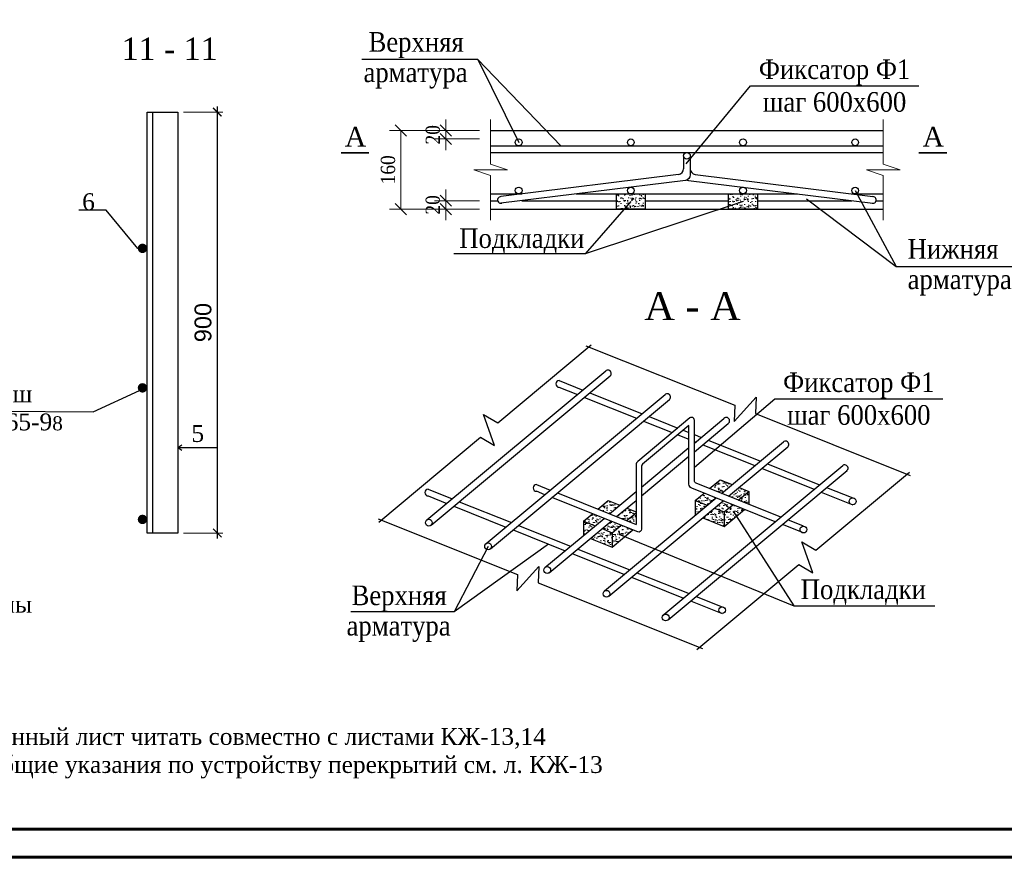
# Model space of a CAD drawing. Header units: millimetres. Extents: x 2063114 to 14983986, y -126020516 to 213791.
# Tile 480 of 656: x 2342634 to 2360191, y -719691 to -704758. Entities that reach past the tile are written whole.
import ezdxf

# ---------------------------------------------------------------- set-up
doc = ezdxf.new("R2010")
doc.units = ezdxf.units.MM
doc.layers.get('Defpoints').update_dxf_attribs({"color": 6, "lineweight": 35})
doc.layers.add('_print', color=6, linetype='Continuous', lineweight=60, plot=False)
doc.layers.add('line', color=7, linetype='Continuous')
for name, color, linetype, lineweight in [('tugri', 7, 'Continuous', 25), ('план', 7, 'Continuous', 20), ('Текст', 7, 'Continuous', 15), ('Фундаменты', 252, 'Continuous', 25)]:
    doc.layers.add(name, color=color, linetype=linetype, lineweight=lineweight)
doc.styles.add('seviyorum', font='times.ttf')
doc.styles.get("Standard").update_dxf_attribs({"font": 'arial.ttf'})
doc.styles.add('TIMES', font='times.ttf')
doc.styles.add('TIMES NEW', font='times.ttf', dxfattribs={"height": 200})
doc.styles.add('Times New Roman', font='times.ttf')
doc.dimstyles.new('100$0', dxfattribs={"dimtxt": 300, "dimasz": 200, "dimexe": 200, "dimexo": 200, "dimgap": 100, "dimtad": 1, "dimtxsty": 'seviyorum', "dimblk": 'OBLIQUE', "dimcen": -200, "dimclrd": 256, "dimclre": 256, "dimclrt": 256, "dimadec": 0, "dimazin": 0, "dimtfac": 1, "dimtmove": 0, "dimatfit": 1, "dimldrblk": 'OPEN90', "dimfxl": 1, "dimlwd": -1, "dimlwe": -1, "dimarcsym": 0})
doc.dimstyles.new('Timur 25', dxfattribs={"dimtxt": 150, "dimasz": 150, "dimexe": 100, "dimexo": 100, "dimgap": 100, "dimtad": 1, "dimdec": 0, "dimlfac": 0.25, "dimtxsty": 'Standard', "dimblk": 'ARCHTICK', "dimcen": 250, "dimdle": 100, "dimadec": 0, "dimazin": 0, "dimtfac": 1, "dimtdec": 0, "dimtmove": 0, "dimatfit": 3, "dimfxl": 1, "dimlwe": 15, "dimarcsym": 0})
pattern_1 = [(37.5, (1913121.03, -704404.895), (-3.200063, 97.882647), [0, -77.216, 0, -86.36, 0, -82.55]), (7.5, (1913121.03, -704404.9), (89.904657, 143.36502), [0, -41.656, 0, -69.596, 0, -26.67]), (327.5, (1913058.544, -704404.895), (158.198474, 0.287437), [0, -25.4, 0, -91.44, 0, -119.38]), (317.5, (1913058.54, -704404.9), (152.71129, 44.585865), [0, -12.7, 0, -59.944, 0, -68.58])]

# ---------------------------------------------------------------- blocks, each defined once
blk = doc.blocks.new('_Oblique')
at = {"color": 0, "linetype": 'ByBlock', "lineweight": -2}
blk.add_line((-0.5, -0.5), (0.5, 0.5), dxfattribs=at)
blk = doc.blocks.new('*D1445')
at = {"layer": 'Defpoints', "color": 0, "linetype": 'Continuous', "lineweight": 30, "transparency": 16777216}
for p in [(2351031, -706735), (2350231, -706885), (2351031, -706885)]:
    blk.add_point(p, dxfattribs=at)
at = {"layer": 'план', "linetype": 'Continuous', "transparency": 16777216}
for p, q in [((2350231, -706735), (2350231, -706535)), ((2350831, -706735), (2350031, -706735)), ((2350231, -706735), (2350231, -706885)), ((2350831, -706885), (2350031, -706885)), ((2350231, -706885), (2350231, -707085))]:
    blk.add_line(p, q, dxfattribs=at)
at = {"layer": 'план', "linetype": 'Continuous', "transparency": 16777216, "xscale": 200, "yscale": 200, "zscale": 200}
for p, rotation in [((2350231, -706735), 270), ((2350231, -706885), 90)]:
    blk.add_blockref('_Oblique', p, dxfattribs=dict(at, rotation=rotation))
at = {"layer": 'план', "linetype": 'Continuous', "lineweight": 30, "transparency": 16777216, "insert": (2350002, -706810), "char_height": 200, "attachment_point": 5, "rotation": 90, "style": 'TIMES NEW'}
blk.add_mtext('{\\H1.27273x;\\W0.9;20}', dxfattribs=at)
blk = doc.blocks.new('_Open90')
at = {"color": 0, "linetype": 'ByBlock', "lineweight": -2}
for p, q in [((0, 0), (-1, 0)), ((-0.5, 0.5), (0, 0)), ((0, 0), (-0.5, -0.5))]:
    blk.add_line(p, q, dxfattribs=at)
blk = doc.blocks.new('*D1382')
at = {"layer": 'Defpoints', "color": 0, "linetype": 'Continuous', "lineweight": 30, "transparency": 16777216}
for p in [(2350231, -707985), (2351031, -707985), (2351031, -708135)]:
    blk.add_point(p, dxfattribs=at)
at = {"layer": 'план', "linetype": 'Continuous', "transparency": 16777216}
for p, q in [((2350231, -707985), (2350231, -707785)), ((2350831, -707985), (2350031, -707985)), ((2350231, -708135), (2350231, -707985)), ((2350831, -708135), (2350031, -708135)), ((2350231, -708135), (2350231, -708335))]:
    blk.add_line(p, q, dxfattribs=at)
at = {"layer": 'план', "linetype": 'Continuous', "transparency": 16777216, "xscale": 200, "yscale": 200, "zscale": 200}
for p, rotation in [((2350231, -707985), 270), ((2350231, -708135), 90)]:
    blk.add_blockref('_Oblique', p, dxfattribs=dict(at, rotation=rotation))
at = {"layer": 'план', "linetype": 'Continuous', "lineweight": 30, "transparency": 16777216, "insert": (2350002, -708060), "char_height": 200, "attachment_point": 5, "rotation": 90, "style": 'TIMES NEW'}
blk.add_mtext('{\\H1.27273x;\\W0.9;20}', dxfattribs=at)
blk = doc.blocks.new('*D1383')
at = {"layer": 'Defpoints', "color": 0, "linetype": 'Continuous', "lineweight": 30, "transparency": 16777216}
for p in [(2349431, -706735), (2350231, -706735), (2350231, -708135)]:
    blk.add_point(p, dxfattribs=at)
at = {"layer": 'план', "linetype": 'Continuous', "transparency": 16777216}
for p, q in [((2350031, -706735), (2349231, -706735)), ((2349431, -708135), (2349431, -706735)), ((2350031, -708135), (2349231, -708135))]:
    blk.add_line(p, q, dxfattribs=at)
at = {"layer": 'план', "linetype": 'Continuous', "transparency": 16777216, "xscale": 200, "yscale": 200, "zscale": 200}
for p, rotation in [((2349431, -706735), 90), ((2349431, -708135), 270)]:
    blk.add_blockref('_Oblique', p, dxfattribs=dict(at, rotation=rotation))
at = {"layer": 'план', "linetype": 'Continuous', "lineweight": 30, "transparency": 16777216, "insert": (2349202, -707435), "char_height": 200, "attachment_point": 5, "rotation": 90, "style": 'TIMES NEW'}
blk.add_mtext('{\\H1.27273x;\\W0.9;160}', dxfattribs=at)
blk = doc.blocks.new('_ArchTick')
at = {"color": 0, "linetype": 'ByBlock', "const_width": 0.15}
blk.add_lwpolyline([(-0.5, -0.5), (0.5, 0.5)], dxfattribs=at)
blk = doc.blocks.new('*D1452')
at = {"color": 0, "lineweight": 15, "transparency": 16777216}
for p, q in [((2345556, -706406), (2346257, -706406)), ((2345556, -713910), (2346257, -713910))]:
    blk.add_line(p, q, dxfattribs=at)
at = {"color": 0, "lineweight": -2, "transparency": 16777216}
blk.add_line((2346157, -706306), (2346157, -714010), dxfattribs=at)
at = {"layer": 'Defpoints', "color": 0, "lineweight": 30, "transparency": 16777216}
for p in [(2345456, -706406), (2345456, -713910), (2346157, -713910)]:
    blk.add_point(p, dxfattribs=at)
at = {"color": 0, "lineweight": -2, "transparency": 16777216, "xscale": 150, "yscale": 150, "zscale": 150}
for p, rotation in [((2346157, -706406), 90), ((2346157, -713910), 270)]:
    blk.add_blockref('_ArchTick', p, dxfattribs=dict(at, rotation=rotation))
at = {"color": 0, "lineweight": 25, "transparency": 16777216, "insert": (2345904, -710158), "char_height": 150, "attachment_point": 5, "rotation": 90}
blk.add_mtext('{\\H2x;900}', dxfattribs=at)
blk = doc.blocks.new('*U1590')
at = {"color": 0, "ltscale": 25}
blk.add_lwpolyline([(-59400, 42000), (0, 42000), (0, 0), (-59400, 0)], close=True, dxfattribs=at)
at = {"color": 0, "lineweight": 60, "ltscale": 25}
blk.add_lwpolyline([(-57400, 41500), (-500, 41500), (-500, 500), (-57400, 500)], close=True, dxfattribs=at)

msp = doc.modelspace()

# ---------------------------------------------------------------- hatches: boundary and pattern name
at = {"lineweight": 20}
h = msp.add_hatch(dxfattribs=at)
h.set_pattern_fill('AR-SAND', scale=2, style=0)
h.set_pattern_definition([(37.5, (1910347.78, -690162.95), (-3.200063, 97.882647), [0, -77.216, 0, -86.36, 0, -82.55]), (7.5, (1910347.78, -690162.95), (89.904657, 143.36502), [0, -41.656, 0, -69.596, 0, -26.67]), (327.5, (1910285.29, -690162.95), (158.198474, 0.287437), [0, -25.4, 0, -91.44, 0, -119.38]), (317.5, (1910285.3, -690162.95), (152.71129, 44.585865), [0, -12.7, 0, -59.944, 0, -68.58])])
h.paths.add_polyline_path([(2353274.58107, -707865.18402), (2353274.58107, -708135.18402), (2353788.09523, -708135.18402), (2353788.09523, -707865.18402)])
h.paths.add_polyline_path([(2355788.09523, -707865.18402), (2355274.58107, -707865.18402), (2355274.58107, -708135.18402), (2355788.09523, -708135.18402)])
at = {"lineweight": 30, "ltscale": 0.6}
h = msp.add_hatch(color=0, dxfattribs=at)
h.dxf.hatch_style = 1
h.paths.add_polyline_path([(2344739.20014, -708835.25134, 0.3766536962), (2344812.97526, -708919.29246), (2344834.93578, -708919.29246, 0.3766536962), (2344908.71091, -708835.25134, 1)])
at = {"ltscale": 0.6}
h = msp.add_hatch(color=0, dxfattribs=at)
h.dxf.hatch_style = 1
h.paths.add_polyline_path([(2344739.20014, -711321.97073, 0.3766536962), (2344812.97526, -711406.01185), (2344834.93578, -711406.01185, 0.3766536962), (2344908.71091, -711321.97073, 1)])
at = {"lineweight": 20}
h = msp.add_hatch(dxfattribs=at)
h.set_pattern_fill('AR-SAND', scale=2, style=0)
h.set_pattern_definition(pattern_1)
h.paths.add_polyline_path([(2355462.71913, -713098.32564), (2355274.75838, -713254.95959), (2355447.14242, -713323.91321), (2355635.10317, -713167.27925)])
h.paths.add_polyline_path([(2355635.10317, -713167.27925), (2355447.14242, -713323.91321), (2355635.10317, -713399.09751)])
h.paths.add_polyline_path([(2355349.84513, -713404.99429), (2355193.75573, -713535.0688), (2355193.75573, -713792.06648), (2355558.22163, -713488.34489)])
h.paths.add_polyline_path([(2354812.99518, -713639.76226), (2355193.75573, -713792.06648), (2355193.75573, -713535.0688), (2355021.37168, -713466.11518)])
h.paths.add_polyline_path([(2355177.46108, -713336.04068), (2355021.37168, -713466.11518), (2355193.75573, -713535.0688), (2355349.84513, -713404.99429)])
h.paths.add_polyline_path([(2354680.24157, -713329.66313), (2354680.24157, -713586.66082), (2354686.71041, -713589.24835), (2354895.08691, -713415.60127)])
h.paths.add_polyline_path([(2354836.33097, -713199.58863), (2354680.24157, -713329.66313), (2354895.08691, -713415.60127), (2355051.17631, -713285.52677)])
h.paths.add_polyline_path([(2355148.47361, -713204.44569), (2355336.43436, -713047.81173), (2355121.58902, -712961.87359), (2354933.62827, -713118.50755)])
h = msp.add_hatch(dxfattribs=at)
h.set_pattern_fill('AR-SAND', scale=2, style=0)
h.set_pattern_definition(pattern_1)
h.paths.add_polyline_path([(2352942.31726, -713484.20335), (2353150.69376, -713567.55395), (2353335.04523, -713413.92773), (2353126.66873, -713330.57713)])
h.paths.add_polyline_path([(2352893.69778, -713781.71727), (2353053.39646, -713648.63503), (2352845.01997, -713565.28443), (2352685.32128, -713698.36667)])
h.paths.add_polyline_path([(2352893.69778, -713781.71727), (2352685.32128, -713698.36667), (2352685.32128, -713955.36435)])
h.paths.add_polyline_path([(2353019.98255, -713832.23117), (2352811.60605, -714005.87826), (2353198.83544, -714160.77001), (2353198.83544, -713903.77233)])
h.paths.add_polyline_path([(2353198.83544, -713903.77233), (2353198.83544, -714160.77001), (2353566.91062, -713854.04069), (2353358.53412, -713770.69009)])
h.paths.add_polyline_path([(2353358.53412, -713770.69009), (2353179.68123, -713699.14894), (2353019.98255, -713832.23117), (2353198.83544, -713903.77233)])
h.paths.add_polyline_path([(2353625.26281, -713548.41618), (2353455.83142, -713689.60901), (2353625.26281, -713757.38157)])
h.paths.add_polyline_path([(2353625.26281, -713548.41618), (2353625.26281, -713530.01476), (2353461.33, -713464.44163), (2353276.97853, -713618.06786), (2353455.83142, -713689.60901)])
at = {"ltscale": 0.6}
h = msp.add_hatch(color=0, dxfattribs=at)
h.dxf.hatch_style = 1
h.paths.add_polyline_path([(2344739.20014, -713667.76581, 0.3766536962), (2344812.97526, -713751.80693), (2344834.93578, -713751.80693, 0.3766536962), (2344908.71091, -713667.76581, 1)])

# ---------------------------------------------------------------- linework, layer by layer
at = {"color": 0, "lineweight": 30, "ltscale": 0.6}
msp.add_line((2345001.89742, -706406.21531), (2345001.89742, -713910.371), dxfattribs=at)
msp.add_line((2345001.89742, -706406.21531), (2345001.89742, -713910.371), dxfattribs=at)
at = {"color": 7, "lineweight": 30}
msp.add_line((2351031.33815, -706735.18402), (2358031.33815, -706735.18402), dxfattribs=at)
at = {"color": 102, "lineweight": 30}
for p, q in [((2354471.33815, -707185.18402), (2354471.33815, -707419.30984)), ((2354591.33815, -707185.18402), (2354591.33815, -707419.30984)), ((2354383.6472, -707518.54939), (2351215.33619, -707911.5269)), ((2354679.02909, -707518.54939), (2357847.3401, -707911.5269))]:
    msp.add_line(p, q, dxfattribs=at)
at = {"color": 0, "ltscale": 0.6}
for p, q in [((2344177.76459, -708156.66922), (2343687.38739, -708156.66922)), ((2344741.80809, -708837.63962), (2344177.76459, -708156.66922)), ((2343944.34047, -711750.43175), (2344768.91837, -711370.05521)), ((2340887.36867, -711729.89402), (2343944.34047, -711750.43175)), ((2345456.0417, -712383.1089), (2345524.00257, -712335.70046)), ((2345456.0417, -712383.1089), (2345524.00257, -712430.51735))]:
    msp.add_line(p, q, dxfattribs=at)
at = {"lineweight": 25}
msp.add_line((2345456.0417, -712383.1089), (2346152.90714, -712383.1089), dxfattribs=at)
at = {"color": 7, "linetype": 'ByBlock', "lineweight": 25}
for points in [[(2352283.6182, -707005.18402), (2350800.53817, -705470.97153), (2348733.12615, -705470.97153)], [(2354518.74808, -707329.48146), (2355664.03252, -705935.18402), (2358664.03252, -705935.18402)], [(2355531.33815, -708000.18402), (2352718.09523, -708935.18402), (2350376.33849, -708935.18402)], [(2353531.33815, -708000.18402), (2352718.09523, -708935.18402), (2350918.09523, -708935.18402)], [(2356663.05748, -707953.91446), (2358262.13813, -709161.40443), (2360329.55014, -709161.40443)], [(2354664.90081, -712735.66756), (2356096.5346, -711516.1114), (2359096.5346, -711516.1114)], [(2355355.13962, -713517.89554), (2356436.27937, -715205.23406), (2358953.47017, -715205.23406)], [(2353315.73635, -713931.33216), (2356436.27937, -715205.23406), (2358953.47017, -715205.23406)], [(2350985.98529, -714147.645), (2350380.40312, -715317.88609), (2348536.35335, -715317.88609)], [(2352061.19594, -714106.24581), (2350380.40312, -715317.88609), (2349280.40312, -715317.88609)]]:
    msp.add_lwpolyline(points, dxfattribs=at)
at = {"color": 0, "lineweight": 30, "ltscale": 0.6}
msp.add_lwpolyline([(2344908.71091, -706406.21531), (2345456.0417, -706406.21531), (2345456.0417, -713910.371), (2344908.71091, -713910.371)], close=True, dxfattribs=at)
msp.add_lwpolyline([(2344908.71091, -706406.21531), (2345456.0417, -706406.21531), (2345456.0417, -713910.371), (2344908.71091, -713910.371)], close=True, dxfattribs=at)
at = {"color": 7, "linetype": 'Continuous', "lineweight": 20}
for points in [[(2351031.33815, -708335.18402), (2351031.33815, -707535.18402), (2350731.33815, -707435.18402), (2351331.33815, -707435.18402), (2351031.33815, -707335.18402), (2351031.33815, -706535.18402)], [(2358031.33815, -708335.18402), (2358031.33815, -707535.18402), (2357731.33815, -707435.18402), (2358331.33815, -707435.18402), (2358031.33815, -707335.18402), (2358031.33815, -706535.18402)]]:
    msp.add_lwpolyline(points, dxfattribs=at)
at = {"color": 102, "lineweight": 30}
for points in [[(2354591.33815, -707185.18402), (2354591.33815, -707525.34533, -0.378514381), (2354503.6472, -707624.58488), (2351215.33619, -708031.5269)], [(2354531.33815, -707616.99685, 0.0721531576), (2354559.02909, -707624.58488), (2357847.3401, -708031.5269)], [(2356203.91276, -713626.62135), (2354696.33128, -713023.58876, -0.3066784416), (2354664.90081, -712977.16492), (2354664.90081, -711897.76865, 0.635878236), (2354582.89159, -711859.35759), (2353654.04806, -712633.39386, 0.2225848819), (2353625.26281, -712694.85157), (2353625.26281, -713757.38157)], [(2354567.60352, -711992.09765), (2353740.55089, -712681.30817, 0.2225848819), (2353722.56011, -712719.71924), (2353722.56011, -713842.44884, -0.5305984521), (2353653.99058, -713888.87268), (2352124.24208, -713276.97328)], [(2356106.61546, -713707.70243), (2354617.89226, -713112.21315, -0.3066784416), (2354567.60352, -713037.93501), (2354567.60352, -711992.09765)]]:
    msp.add_lwpolyline(points, format="xyb", dxfattribs=at)
for points in [[(2354471.33815, -707185.18402), (2354471.33815, -707419.30984)], [(2351848.33122, -713046.60894), (2352095.25462, -713145.37829)], [(2351997.95732, -713226.45937), (2351848.33122, -713166.60894)], [(2352221.53938, -713195.8922), (2353625.26281, -713757.38157)], [(2356608.74053, -713908.55246), (2356232.90023, -713758.21633)], [(2356608.74053, -713788.55246), (2356330.19752, -713677.13525)]]:
    msp.add_lwpolyline(points, dxfattribs=at)
at = {"color": 7, "lineweight": 30}
for points in [[(2353274.58107, -707865.18402), (2353788.09523, -707865.18402), (2353788.09523, -708135.18402), (2353274.58107, -708135.18402)], [(2355274.58107, -707865.18402), (2355788.09523, -707865.18402), (2355788.09523, -708135.18402), (2355274.58107, -708135.18402)]]:
    msp.add_lwpolyline(points, close=True, dxfattribs=at)
for points in [[(2351031.33815, -708135.18402), (2358031.33815, -708135.18402)], [(2354933.62827, -713118.50755), (2355121.58902, -712961.87359)], [(2355121.58902, -712961.87359), (2355336.43436, -713047.81173)], [(2355462.71913, -713098.32564), (2355635.10317, -713167.27925)], [(2354680.24157, -713329.66313), (2354836.33097, -713199.58863)], [(2355447.14242, -713323.91321), (2355635.10317, -713167.27925)], [(2355635.10317, -713167.27925), (2355635.10317, -713399.09751)], [(2352942.31726, -713484.20335), (2353126.66873, -713330.57713)], [(2353126.66873, -713330.57713), (2353335.04523, -713413.92773)], [(2353461.33, -713464.44163), (2353625.26281, -713530.01476)], [(2354680.24157, -713329.66313), (2354680.24157, -713586.66082)], [(2354680.24157, -713329.66313), (2354895.08691, -713415.60127)], [(2355021.37168, -713466.11518), (2355193.75573, -713535.0688)], [(2355193.75573, -713535.0688), (2355349.84513, -713404.99429)], [(2355193.75573, -713792.06648), (2355558.22163, -713488.34489)], [(2352685.32128, -713698.36667), (2352845.01997, -713565.28443)], [(2353455.83142, -713689.60901), (2353625.26281, -713548.41618)], [(2354680.24157, -713586.66082), (2354686.71041, -713589.24835)], [(2354812.99518, -713639.76226), (2355193.75573, -713792.06648)], [(2355193.75573, -713535.0688), (2355193.75573, -713792.06648)], [(2352685.32128, -713698.36667), (2352685.32128, -713955.36435)], [(2352685.32128, -713698.36667), (2352893.69778, -713781.71727)], [(2353019.98255, -713832.23117), (2353198.83544, -713903.77233)], [(2353198.83544, -713903.77233), (2353358.53412, -713770.69009)], [(2352811.60605, -714005.87826), (2353198.83544, -714160.77001)], [(2353198.83544, -714160.77001), (2353566.91062, -713854.04069)], [(2353198.83544, -713903.77233), (2353198.83544, -714160.77001)]]:
    msp.add_lwpolyline(points, dxfattribs=at)
at = {"color": 7, "linetype": 'Continuous'}
for points in [[(2349035.75819, -713714.93984), (2350850.10054, -712202.98787), (2351102.81189, -712350.0365), (2350904.67771, -711799.86549), (2351157.38905, -711946.91411), (2352826.82083, -710555.72097)], [(2352730.38537, -710570.99843), (2355384.04271, -711632.46137), (2355374.85163, -711924.69731), (2355764.62447, -711488.7817), (2355755.43339, -711781.01764), (2358510.89833, -712883.20361)], [(2354710.72722, -715984.92745), (2356525.06958, -714472.97549), (2356777.78092, -714620.02411), (2356579.64674, -714069.85311), (2356832.35809, -714216.90173), (2358501.78987, -712825.70858)], [(2349026.64973, -713657.4448), (2351509.1874, -714650.45987), (2351499.99632, -714942.69582), (2351889.76916, -714506.7802), (2351880.57808, -714799.01614), (2354807.16268, -715969.64998)]]:
    msp.add_lwpolyline(points, dxfattribs=at)
at = {"color": 102, "lineweight": 30}
for centre in [(2354531.33815, -707185.18402), (2356608.74053, -713848.55246)]:
    msp.add_circle(centre, 60, dxfattribs=at)
for centre, radius, start, end in [((2354371.33815, -707419.30984), 100, 277.070499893, 0), ((2354691.33815, -707419.30984), 100, 180, 262.929500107), ((2351215.33619, -707971.5269), 60, 90, 284.10943998), ((2357847.3401, -707971.5269), 60, 255.89056002, 90), ((2351848.33122, -713106.60894), 60, 90, 270)]:
    msp.add_arc(centre, radius, start, end, dxfattribs=at)
at = {"layer": '_print', "ltscale": 100}
msp.add_lwpolyline([(2379792.08613, -719691.31434), (2320392.08613, -719691.31434), (2320392.08613, -677691.31434), (2379792.08613, -677691.31434)], close=True, dxfattribs=at)
at = {"layer": 'Текст', "color": 7, "lineweight": 30, "const_width": 25}
for points in [[(2348363.97675, -707132.53155), (2348863.97675, -707132.53155)], [(2358666.05441, -707132.53155), (2359166.05441, -707132.53155)]]:
    msp.add_lwpolyline(points, dxfattribs=at)
at = {"layer": 'Текст', "color": 30, "lineweight": 30}
for points in [[(2351031.33815, -707005.18402), (2358031.33815, -707005.18402)], [(2351031.33815, -707125.18402), (2358031.33815, -707125.18402)], [(2351031.33815, -707865.18402), (2351588.9674, -707865.18402)], [(2352559.47638, -707865.18402), (2356503.19991, -707865.18402)], [(2357473.70889, -707865.18402), (2358031.33815, -707865.18402)], [(2351031.33815, -707985.18402), (2351156.91117, -707985.18402)], [(2351589.81167, -707985.18402), (2353274.58107, -707985.18402)], [(2353788.09523, -707985.18402), (2355274.58107, -707985.18402)], [(2355788.09523, -707985.18402), (2357472.86462, -707985.18402)], [(2357905.76512, -707985.18402), (2358031.33815, -707985.18402)], [(2349895.75753, -713676.58425), (2353087.78591, -711016.5606)], [(2349972.35648, -713768.503), (2353164.38486, -711108.47935)], [(2352252.87764, -711191.71631), (2352674.9867, -711360.55994)], [(2352245.90788, -711308.92841), (2352577.68941, -711441.64102)], [(2350951.19667, -714098.75991), (2354143.22505, -711438.73626)], [(2351027.79563, -714190.67866), (2354219.82401, -711530.65501)], [(2352703.97417, -711492.15493), (2353633.12855, -711863.81668)], [(2352801.27147, -711411.07385), (2353730.42585, -711782.7356)], [(2353856.71062, -711833.2495), (2354368.54215, -712037.98212)], [(2354664.90081, -712305.71474), (2355191.64248, -711866.76335)], [(2353759.41332, -711914.33059), (2354271.24486, -712119.0632)], [(2354465.83945, -712076.90104), (2354567.60352, -712117.60667)], [(2354664.90081, -712461.46595), (2355268.24143, -711958.6821)], [(2354368.54215, -712157.98212), (2354567.60352, -712237.60667)], [(2354664.90081, -712156.52558), (2354785.865, -712204.91126)], [(2354912.14976, -712255.42516), (2355841.30414, -712627.08691)], [(2353722.56011, -713090.99866), (2354567.60352, -712386.79582)], [(2354814.85246, -712336.50624), (2355744.00684, -712708.168)], [(2355148.47361, -713204.44569), (2356254.10334, -712283.08758)], [(2355274.75838, -713254.95959), (2356330.7023, -712375.00633)], [(2353722.56011, -713246.74987), (2354567.60352, -712542.54703)], [(2354117.51411, -715365.28689), (2357309.54249, -712705.26324)], [(2355870.29161, -712758.6819), (2356799.44599, -713130.34365)], [(2355967.58891, -712677.60082), (2356896.74329, -713049.26257)], [(2354194.11306, -715457.20563), (2357386.14145, -712797.18198)], [(2349918.8324, -713129.30039), (2350346.98494, -713300.56141)], [(2357023.02805, -713099.77648), (2357487.2664, -713285.47182)], [(2349918.8324, -713249.30039), (2350249.68764, -713381.64249)], [(2353062.07496, -714943.11123), (2355051.17631, -713285.52677)], [(2353150.69376, -713567.55395), (2353625.26281, -713172.07974)], [(2356925.73075, -713180.85756), (2357487.2664, -713405.47182)], [(2350375.97241, -713432.1564), (2351305.12679, -713803.81815)], [(2350473.26971, -713351.07531), (2351402.42409, -713722.73707)], [(2353138.67392, -715035.02998), (2355177.46108, -713336.04068)], [(2353276.97853, -713618.06786), (2353625.26281, -713327.83095)], [(2351999.6141, -714526.787), (2353053.39646, -713648.63503)], [(2351528.70885, -713773.25097), (2352457.86323, -714144.91272)], [(2352076.21305, -714618.70575), (2353179.68123, -713699.14894)], [(2351431.41156, -713854.33205), (2352360.56594, -714225.99381)], [(2352486.8507, -714276.50771), (2353416.00508, -714648.16946)], [(2352584.148, -714195.42663), (2353513.30238, -714567.08838)], [(2353542.28985, -714698.68337), (2354471.44423, -715070.34512)], [(2353639.58714, -714617.60229), (2354568.74152, -714989.26404)], [(2354695.02629, -715039.77795), (2355159.26463, -715225.47329)], [(2354597.72899, -715120.85903), (2355159.26463, -715345.47329)]]:
    msp.add_lwpolyline(points, dxfattribs=at)
at = {"layer": 'Текст', "color": 190, "lineweight": 30}
msp.add_lwpolyline([(2354664.90081, -712276.52558), (2354688.5677, -712285.99234)], dxfattribs=at)
at = {"layer": 'Текст', "color": 30, "lineweight": 30}
for centre in [(2351531.33815, -706945.18402), (2353531.33815, -706945.18402), (2355531.33815, -706945.18402), (2357531.33815, -706945.18402), (2351531.33815, -707805.18402), (2353531.33815, -707805.18402), (2355531.33815, -707805.18402), (2357531.33815, -707805.18402), (2357487.2664, -713345.47182), (2349930.54614, -713725.46934), (2350985.98529, -714147.645), (2352041.42444, -714569.82066), (2353096.86358, -714991.99632), (2355159.26463, -715285.47329), (2354152.30273, -715414.17198)]:
    msp.add_circle(centre, 60, dxfattribs=at)
for centre, start, end in [((2353122.57453, -711065.44569), 305.437201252, 134.173940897), ((2352252.87764, -711251.71631), 90, 270), ((2354178.01367, -711487.62135), 305.437201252, 134.173940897), ((2355233.45282, -711909.79701), 305.437201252, 134.173940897), ((2356288.89196, -712331.97267), 305.437201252, 134.173940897), ((2357344.33111, -712754.14833), 305.437201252, 134.173940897), ((2349918.8324, -713189.30039), 90, 270)]:
    msp.add_arc(centre, 60, start, end, dxfattribs=at)
at = {"layer": 'Фундаменты', "color": 0, "linetype": 'Continuous'}
for p, q in [((2350800.53817, -705470.97153), (2351531.33815, -706945.18402)), ((2357531.33815, -707805.18402), (2358262.13813, -709161.40443))]:
    msp.add_line(p, q, dxfattribs=at)

# ---------------------------------------------------------------- block references
msp.add_blockref('*U1590', (2379792.08613, -719691.31434))

# ---------------------------------------------------------------- texts
at = {"color": 0, "insert": (2345307.12866, -705077.32544), "char_height": 400, "width": 26380, "attachment_point": 2, "style": 'TIMES'}
msp.add_mtext('11 - 11', dxfattribs=at)
at = {"layer": 'line', "color": 0, "linetype": 'Continuous', "lineweight": 30, "style": 'TIMES NEW'}
for p in [(2348431.75232, -707020.08131), (2358733.82999, -707020.08131)]:
    msp.add_text('А', height=350, dxfattribs=at).set_placement(p)
at = {"layer": 'tugri', "color": 0, "attachment_point": 5, "style": 'TIMES'}
for s, insert, char_height in [('{\\C256;6}', (2343861.57473, -708005.43646), 300), ('{\\H1.2x;\\C256;Н1-Рш\\PРстУз865-9\\H0.83333x;8}', (2342204.64993, -711681.69421), 250), ('{\\C256;5}', (2345810.10023, -712138.44819), 300), ('{\\C256;Выпуски из стены}', (2341088.79172, -715228.82316), 300)]:
    msp.add_mtext(s, dxfattribs=dict(at, insert=insert, char_height=char_height))
at = {"layer": 'план', "color": 7, "lineweight": 30, "ltscale": 300, "insert": (2341524.31258, -717387.36709), "char_height": 300, "attachment_point": 1, "style": 'Times New Roman'}
msp.add_mtext('1. Данный лист читать совместно с листами КЖ{\\fTimes New Roman|b0|i0|c161|p18;-}13,14\\P2. Общие указания по устройству перекрытий см. л. КЖ-13{\\H1.85857x; }', dxfattribs=at)
at = {"layer": 'Текст', "color": 0, "lineweight": 30, "style": 'Times New Roman', "width": 0.9}
for s, p in [('Верхняя', (2348854.26583, -705329.6581)), ('арматура', (2348765.05415, -705871.3371)), ('Нижняя', (2358467.35178, -709020.091)), ('арматура', (2358467.35178, -709561.76999)), ('Верхняя', (2348551.51237, -715195.82339)), ('арматура', (2348462.30069, -715737.50238))]:
    msp.add_text(s, height=350, dxfattribs=at).set_placement(p)
at = {"layer": 'Текст', "color": 7, "lineweight": 30, "ltscale": 10, "char_height": 350, "attachment_point": 5, "style": 'Times New Roman'}
for s, insert in [('{\\W0.9;Фиксатор Ф1\\Pшаг 600х600}', (2357164.03252, -705935.18402)), ('{\\W0.9;Подкладки}', (2351588.09523, -708705.18402)), ('{\\W0.9;Фиксатор Ф1\\Pшаг 600х600}', (2357596.5346, -711516.1114)), ('{\\W0.9;Подкладки}', (2357676.27937, -714965.23406))]:
    msp.add_mtext(s, dxfattribs=dict(at, insert=insert))
at = {"layer": 'Фундаменты', "color": 7, "linetype": 'Continuous', "lineweight": 30, "insert": (2354630.68485, -709865.23081), "char_height": 500, "attachment_point": 5, "style": 'Times New Roman'}
msp.add_mtext('А - А', dxfattribs=at)

# ---------------------------------------------------------------- dimensions: what is measured, and where the dimension line sits
at = {"lineweight": 25}
dim = msp.add_linear_dim(base=(2346156.82215, -713910.371), p1=(2345456.0417, -706406.21531), p2=(2345456.0417, -713910.371), angle=90, text='{\\H2x;900}', dimstyle='Timur 25', dxfattribs=at)
dim.commit()
dim.dimension.update_dxf_attribs({"geometry": '*D1452', "text_midpoint": (2345903.65025, -710158.29316)})
at = {"layer": 'план', "color": 7, "linetype": 'Continuous', "lineweight": 30}
for base, p1, p2, angle, text, picture, middle in [((2349431.33815, -706735.18402), (2350231.33815, -708135.18402), (2350231.33815, -706735.18402), 270, '{\\H1.27273x;\\W0.9;160}', '*D1383', (2349431.33815, -707435.18402)), ((2350231.33815, -706885.18651), (2351031.33815, -706735.18402), (2351031.33815, -706885.18651), 90, '{\\H1.27273x;\\W0.9;20}', '*D1445', (2350231.33815, -706810.18526)), ((2350231.33815, -707985.18154), (2351031.33815, -708135.18402), (2351031.33815, -707985.18154), 270, '{\\H1.27273x;\\W0.9;20}', '*D1382', (2350231.33815, -708060.18278))]:
    dim = msp.add_linear_dim(base=base, p1=p1, p2=p2, angle=angle, text=text, dimstyle='100$0', override={"dimtxsty": 'TIMES NEW'}, dxfattribs=at)
    dim.commit()
    dim.dimension.update_dxf_attribs({"geometry": picture, "text_midpoint": middle, "dimtype": 160})

doc.saveas('drawing.dxf')
